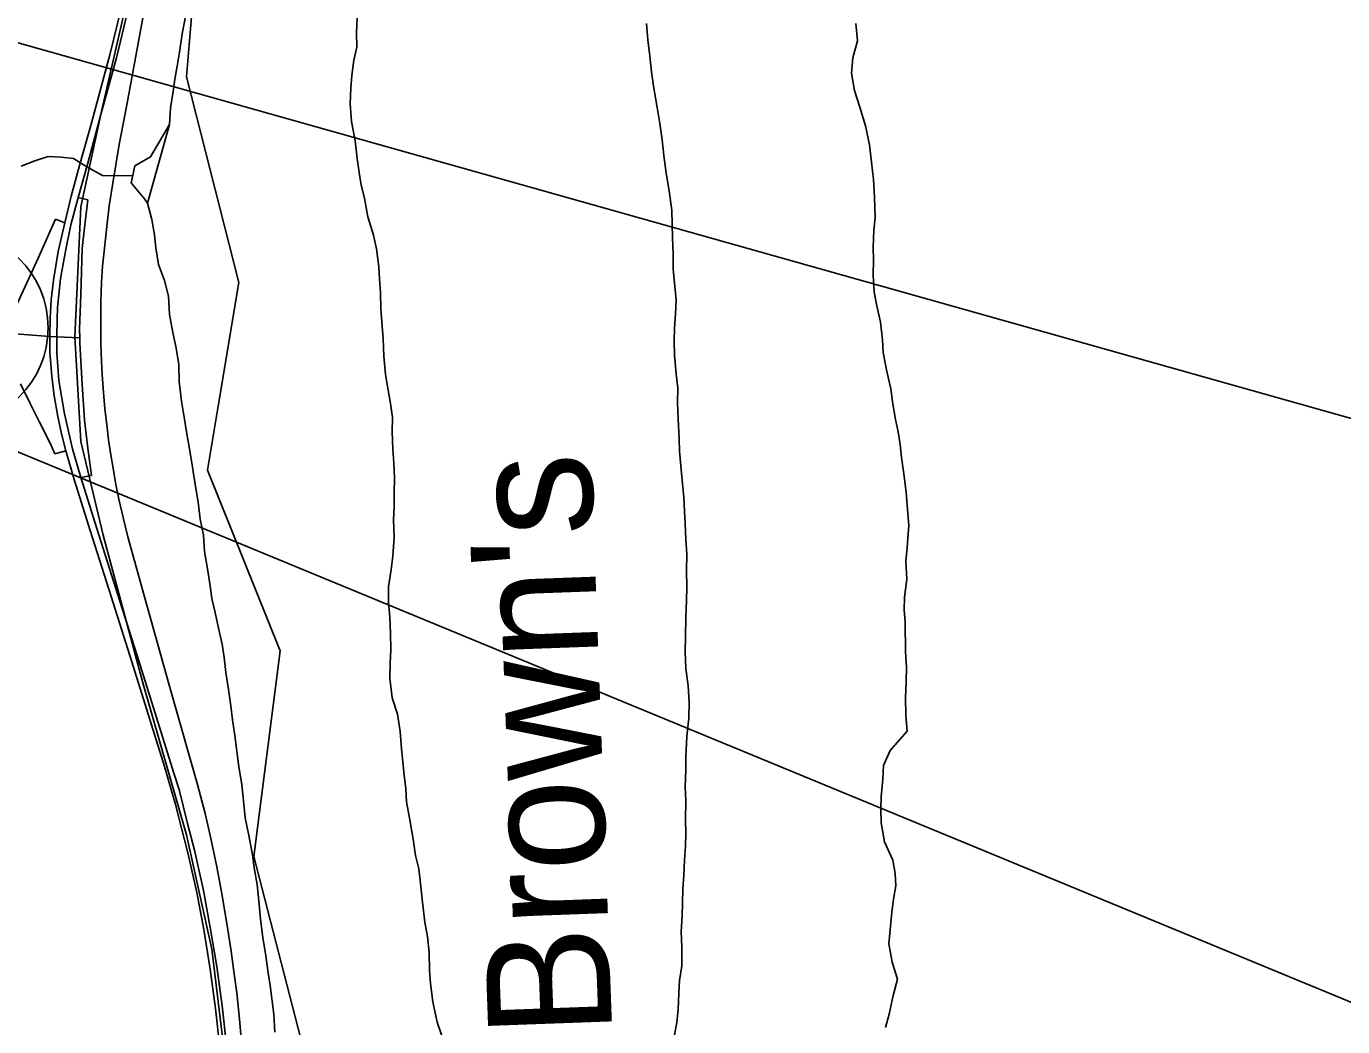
# Model space of a CAD drawing. Extents: x 0 to 34, y 0 to 22.
# Drawn here: x 7.567 to 8.573, y 15.955 to 16.72 of the extents above; entities that cross this region are included whole.
import ezdxf

# ---------------------------------------------------------------- set-up
doc = ezdxf.new("R2010")
doc.units = 0
for name, color, linetype in [('Default', 7, 'Continuous'), ('GM_X_County_Road', 7, 'Continuous'), ('GM_X_Interchange_Ramps', 7, 'Continuous'), ('GM_X_Major_River', 7, 'Continuous'), ('GM_X_Major_River_Text', 7, 'Continuous'), ('GM_X_Minor_River', 7, 'Continuous'), ('GM_X_Rail_Line', 7, 'Continuous'), ('GM_X_State_Route', 7, 'Continuous'), ('GM_X_Unincorporated', 7, 'Continuous'), ('SC_Shading1', 7, 'Continuous'), ('SH_Cut_Line', 7, 'Continuous'), ('SH_Data', 7, 'Continuous')]:
    doc.layers.add(name, color=color, linetype=linetype)

msp = doc.modelspace()

# ---------------------------------------------------------------- linework, layer by layer
at = {"layer": 'Default'}
for p, q in [((7.6893, 16.6815), (7.7159, 17.0105)), ((7.7293, 16.5242), (7.6893, 16.6815)), ((7.7134, 16.4295), (7.7293, 16.5242)), ((7.7053, 16.3805), (7.7134, 16.4295)), ((7.7608, 16.2423), (7.7053, 16.3805)), ((7.7406, 16.0851), (7.7608, 16.2423)), ((7.7787, 15.9377), (7.7406, 16.0851))]:
    msp.add_line(p, q, dxfattribs=at)
at = {"layer": 'GM_X_County_Road'}
for p, q in [((7.5514, 16.4853), (7.568, 16.484)), ((7.568, 16.484), (7.5846, 16.4829)), ((7.5846, 16.4829), (7.5901, 16.4827)), ((7.5901, 16.4827), (7.6076, 16.4818))]:
    msp.add_line(p, q, dxfattribs=at)
at = {"layer": 'GM_X_Interchange_Ramps'}
for p, q in [((7.6137, 16.5873), (7.6064, 16.5891)), ((7.6114, 16.5682), (7.6137, 16.5873)), ((7.5889, 16.5727), (7.5757, 16.5428)), ((7.5961, 16.5699), (7.5889, 16.5727)), ((7.6095, 16.5501), (7.6114, 16.5682)), ((7.5757, 16.5428), (7.56, 16.5083)), ((7.6083, 16.5147), (7.6095, 16.5501)), ((7.6074, 16.4888), (7.6083, 16.5147)), ((7.6076, 16.4818), (7.6074, 16.4888)), ((7.6076, 16.4778), (7.6076, 16.4818)), ((7.6094, 16.4461), (7.6076, 16.4778)), ((7.5622, 16.4466), (7.5694, 16.4321)), ((7.6113, 16.4188), (7.6094, 16.4461)), ((7.5694, 16.4321), (7.5766, 16.4179)), ((7.5766, 16.4179), (7.5849, 16.4013)), ((7.6137, 16.3974), (7.6113, 16.4188)), ((7.5849, 16.4013), (7.5886, 16.393)), ((7.5886, 16.393), (7.5968, 16.3954)), ((7.6165, 16.3766), (7.6137, 16.3974)), ((7.6084, 16.375), (7.6165, 16.3766))]:
    msp.add_line(p, q, dxfattribs=at)
at = {"layer": 'GM_X_Major_River'}
for p, q in [((7.6886, 16.729), (7.6858, 16.7145)), ((7.8197, 16.7265), (7.8192, 16.7155)), ((8.0421, 16.7099), (8.0411, 16.7224)), ((8.2024, 16.7091), (8.201, 16.7224)), ((7.6858, 16.7145), (7.6838, 16.7004)), ((7.8192, 16.7155), (7.8194, 16.7041)), ((7.8194, 16.7041), (7.8173, 16.6942)), ((8.0435, 16.6973), (8.0421, 16.7099)), ((8.1989, 16.6961), (8.2024, 16.7091)), ((7.6838, 16.7004), (7.6821, 16.6897)), ((7.8173, 16.6942), (7.8156, 16.6824)), ((8.0448, 16.6852), (8.0435, 16.6973)), ((8.1979, 16.6843), (8.1989, 16.6961)), ((7.6821, 16.6897), (7.6804, 16.6798)), ((7.8156, 16.6824), (7.815, 16.6729)), ((8.0466, 16.6727), (8.0448, 16.6852)), ((8.2001, 16.6711), (8.1979, 16.6843)), ((7.6804, 16.6798), (7.6791, 16.6703)), ((7.815, 16.6729), (7.8145, 16.6607)), ((8.0491, 16.6579), (8.0466, 16.6727)), ((7.6791, 16.6703), (7.677, 16.6577)), ((8.2041, 16.6582), (8.2001, 16.6711)), ((7.677, 16.6577), (7.6761, 16.6451)), ((7.8145, 16.6607), (7.8155, 16.6474)), ((8.0513, 16.6458), (8.0491, 16.6579)), ((8.2086, 16.6439), (8.2041, 16.6582)), ((7.6761, 16.6451), (7.6594, 16.5848)), ((7.8155, 16.6474), (7.8181, 16.6326)), ((8.053, 16.6333), (8.0513, 16.6458)), ((8.2115, 16.6295), (8.2086, 16.6439)), ((7.8181, 16.6326), (7.8198, 16.619)), ((8.0544, 16.6212), (8.053, 16.6333)), ((8.2132, 16.6162), (8.2115, 16.6295)), ((7.8198, 16.619), (7.8212, 16.6084)), ((8.0561, 16.6079), (8.0544, 16.6212)), ((8.2146, 16.603), (8.2132, 16.6162)), ((7.8212, 16.6084), (7.8229, 16.5985)), ((8.0583, 16.5943), (8.0561, 16.6079)), ((8.2153, 16.5893), (8.2146, 16.603)), ((7.8229, 16.5985), (7.8253, 16.5887)), ((8.0605, 16.5791), (8.0583, 16.5943)), ((7.6594, 16.5848), (7.6627, 16.5723)), ((7.8253, 16.5887), (7.8279, 16.5743)), ((8.2159, 16.5737), (8.2153, 16.5893)), ((7.6627, 16.5723), (7.6648, 16.5606)), ((7.8279, 16.5743), (7.8323, 16.5604)), ((8.0608, 16.5583), (8.0605, 16.5791)), ((8.215, 16.5642), (8.2159, 16.5737)), ((8.2145, 16.5509), (8.215, 16.5642)), ((7.6648, 16.5606), (7.6657, 16.5507)), ((7.8323, 16.5604), (7.8344, 16.5498)), ((8.0615, 16.5461), (8.0608, 16.5583)), ((7.6657, 16.5507), (7.6679, 16.5379)), ((7.8344, 16.5498), (7.8362, 16.5361)), ((8.0613, 16.5343), (8.0615, 16.5461)), ((8.2146, 16.5414), (8.2145, 16.5509)), ((8.2145, 16.5297), (8.2146, 16.5414)), ((7.6679, 16.5379), (7.6723, 16.5258)), ((7.8362, 16.5361), (7.8367, 16.5266)), ((8.0627, 16.5211), (8.0613, 16.5343)), ((7.6723, 16.5258), (7.6755, 16.5137)), ((7.8367, 16.5266), (7.8377, 16.5164)), ((8.0636, 16.5112), (8.0627, 16.5211)), ((8.2151, 16.5167), (8.2145, 16.5297)), ((7.6755, 16.5137), (7.6762, 16.4997)), ((7.8377, 16.5164), (7.8379, 16.5039)), ((8.0631, 16.4998), (8.0636, 16.5112)), ((8.2172, 16.5062), (8.2151, 16.5167)), ((7.8379, 16.5039), (7.8385, 16.494)), ((8.2201, 16.4937), (8.2172, 16.5062)), ((7.6762, 16.4997), (7.6787, 16.486)), ((7.8385, 16.494), (7.8395, 16.4811)), ((8.0625, 16.4895), (8.0631, 16.4998)), ((8.2215, 16.4804), (8.2201, 16.4937)), ((7.6787, 16.486), (7.6812, 16.4739)), ((7.8395, 16.4811), (7.8401, 16.4678)), ((8.0623, 16.4793), (8.0625, 16.4895)), ((7.6812, 16.4739), (7.6833, 16.4614)), ((8.0625, 16.4686), (8.0623, 16.4793)), ((8.222, 16.4705), (8.2215, 16.4804)), ((8.2246, 16.4573), (8.222, 16.4705)), ((7.6833, 16.4614), (7.6836, 16.4485)), ((7.8401, 16.4678), (7.8415, 16.4538)), ((8.0636, 16.4542), (8.0625, 16.4686)), ((7.8415, 16.4538), (7.8432, 16.4432)), ((8.0649, 16.4432), (8.0636, 16.4542)), ((8.2279, 16.4429), (8.2246, 16.4573)), ((7.6836, 16.4485), (7.6854, 16.4334)), ((7.8432, 16.4432), (7.8453, 16.4315)), ((8.0647, 16.4322), (8.0649, 16.4432)), ((8.2292, 16.4331), (8.2279, 16.4429)), ((7.6854, 16.4334), (7.6875, 16.4212)), ((7.8453, 16.4315), (7.8467, 16.4209)), ((8.0653, 16.4197), (8.0647, 16.4322)), ((8.2313, 16.4206), (8.2292, 16.4331)), ((7.6875, 16.4212), (7.6892, 16.4099)), ((7.8467, 16.4209), (7.8465, 16.4098)), ((8.2334, 16.41), (8.2313, 16.4206)), ((8.066, 16.4049), (8.0653, 16.4197)), ((7.6892, 16.4099), (7.6914, 16.397)), ((7.8465, 16.4098), (7.8471, 16.3966)), ((8.0662, 16.395), (8.066, 16.4049)), ((8.2351, 16.4002), (8.2334, 16.41)), ((8.236, 16.3903), (8.2351, 16.4002)), ((7.6914, 16.397), (7.6939, 16.383)), ((7.8471, 16.3966), (7.8477, 16.3859)), ((8.0676, 16.381), (8.0662, 16.395)), ((8.2378, 16.3778), (8.236, 16.3903)), ((7.6939, 16.383), (7.6961, 16.3682)), ((7.8477, 16.3859), (7.8483, 16.3746)), ((8.0686, 16.37), (8.0676, 16.381)), ((7.8483, 16.3746), (7.8481, 16.3632)), ((8.0695, 16.3598), (8.0686, 16.37)), ((8.2396, 16.3638), (8.2378, 16.3778)), ((7.6961, 16.3682), (7.6982, 16.3561)), ((7.8481, 16.3632), (7.848, 16.3525)), ((8.2406, 16.3505), (8.2396, 16.3638)), ((7.6982, 16.3561), (7.6996, 16.3432)), ((7.848, 16.3525), (7.8474, 16.3426)), ((8.0701, 16.3492), (8.0695, 16.3598)), ((8.2416, 16.3384), (8.2406, 16.3505)), ((7.6996, 16.3432), (7.7021, 16.3308)), ((7.8474, 16.3426), (7.848, 16.3294)), ((8.0706, 16.3397), (8.0701, 16.3492)), ((8.0712, 16.3279), (8.0706, 16.3397)), ((7.7021, 16.3308), (7.7031, 16.3183)), ((8.2404, 16.3213), (8.2416, 16.3384)), ((7.848, 16.3294), (7.8471, 16.3149)), ((8.0718, 16.3162), (8.0712, 16.3279)), ((8.2394, 16.311), (8.2404, 16.3213)), ((7.7031, 16.3183), (7.7052, 16.305)), ((7.8471, 16.3149), (7.8458, 16.3046)), ((8.0717, 16.3036), (8.0718, 16.3162)), ((8.2401, 16.2973), (8.2394, 16.311)), ((7.7052, 16.305), (7.7074, 16.2921)), ((7.8458, 16.3046), (7.8438, 16.2913)), ((8.0719, 16.2911), (8.0717, 16.3036)), ((7.7074, 16.2921), (7.7087, 16.2823)), ((7.8438, 16.2913), (7.8436, 16.2799)), ((8.0717, 16.2808), (8.0719, 16.2911)), ((8.2384, 16.2833), (8.2401, 16.2973)), ((7.7087, 16.2823), (7.7112, 16.2717)), ((7.8436, 16.2799), (7.8446, 16.2682)), ((8.0712, 16.2679), (8.0717, 16.2808)), ((8.2382, 16.2738), (8.2384, 16.2833)), ((7.7112, 16.2717), (7.7137, 16.2596)), ((8.2388, 16.2643), (8.2382, 16.2738)), ((7.7137, 16.2596), (7.7165, 16.2475)), ((7.8446, 16.2682), (7.8452, 16.2557)), ((8.0708, 16.2531), (8.0712, 16.2679)), ((8.2392, 16.2415), (8.2388, 16.2643)), ((7.8452, 16.2557), (7.8455, 16.2435)), ((8.0706, 16.2417), (8.0708, 16.2531)), ((7.7165, 16.2475), (7.7179, 16.2373)), ((7.8455, 16.2435), (7.8449, 16.2329)), ((8.0712, 16.2288), (8.0706, 16.2417)), ((8.2398, 16.2298), (8.2392, 16.2415)), ((7.7179, 16.2373), (7.7192, 16.2259)), ((7.8449, 16.2329), (7.8447, 16.2215)), ((8.2397, 16.2187), (8.2398, 16.2298)), ((7.7192, 16.2259), (7.7214, 16.2127)), ((7.8447, 16.2215), (7.8466, 16.2063)), ((8.073, 16.2156), (8.0712, 16.2288)), ((7.7214, 16.2127), (7.7231, 16.2002)), ((8.0736, 16.2031), (8.073, 16.2156)), ((8.2391, 16.2066), (8.2397, 16.2187)), ((7.7231, 16.2002), (7.7245, 16.1896)), ((7.8466, 16.2063), (7.8506, 16.1939)), ((8.0735, 16.1909), (8.0736, 16.2031)), ((8.2394, 16.1929), (8.2391, 16.2066)), ((7.7245, 16.1896), (7.7262, 16.1775)), ((7.8506, 16.1939), (7.8527, 16.1806)), ((8.0718, 16.1768), (8.0735, 16.1909)), ((8.2404, 16.1808), (8.2394, 16.1929)), ((7.8527, 16.1806), (7.8537, 16.1674)), ((8.2274, 16.1661), (8.2404, 16.1808)), ((7.7262, 16.1775), (7.7293, 16.1536)), ((8.071, 16.1612), (8.0718, 16.1768)), ((7.8537, 16.1674), (7.8547, 16.1571)), ((8.0712, 16.151), (8.071, 16.1612)), ((8.2223, 16.1546), (8.2274, 16.1661)), ((7.7293, 16.1536), (7.7315, 16.14)), ((7.8547, 16.1571), (7.8556, 16.1473)), ((8.0707, 16.1381), (8.0712, 16.151)), ((8.2217, 16.1444), (8.2223, 16.1546)), ((7.7315, 16.14), (7.7328, 16.1275)), ((7.8556, 16.1473), (7.857, 16.1367)), ((8.2205, 16.1307), (8.2217, 16.1444)), ((7.857, 16.1367), (7.8575, 16.1268)), ((8.0712, 16.1282), (8.0707, 16.1381)), ((8.2203, 16.1212), (8.2205, 16.1307)), ((7.7328, 16.1275), (7.7342, 16.1146)), ((7.8575, 16.1268), (7.8601, 16.1132)), ((8.0708, 16.1126), (8.0712, 16.1282)), ((8.2205, 16.1109), (8.2203, 16.1212)), ((7.7342, 16.1146), (7.7368, 16.101)), ((7.8601, 16.1132), (7.8626, 16.0984)), ((8.071, 16.1028), (8.0708, 16.1126)), ((8.223, 16.0962), (8.2205, 16.1109)), ((7.7368, 16.101), (7.7397, 16.0862)), ((7.8626, 16.0984), (7.8644, 16.0859)), ((8.0708, 16.0929), (8.071, 16.1028)), ((8.0702, 16.0823), (8.0708, 16.0929)), ((8.2294, 16.0823), (8.223, 16.0962)), ((7.7397, 16.0862), (7.741, 16.0764)), ((7.8644, 16.0859), (7.8668, 16.0757)), ((8.0697, 16.0705), (8.0702, 16.0823)), ((8.2311, 16.072), (8.2294, 16.0823)), ((7.741, 16.0764), (7.7432, 16.0635)), ((7.8668, 16.0757), (7.8682, 16.0644)), ((8.0687, 16.0602), (8.0697, 16.0705)), ((8.2316, 16.0626), (8.2311, 16.072)), ((7.7432, 16.0635), (7.7445, 16.051)), ((7.8682, 16.0644), (7.8696, 16.05)), ((8.0686, 16.0496), (8.0687, 16.0602)), ((8.2299, 16.0523), (8.2316, 16.0626)), ((7.7445, 16.051), (7.7459, 16.037)), ((7.8696, 16.05), (7.8714, 16.0348)), ((8.0684, 16.0397), (8.0686, 16.0496)), ((8.2286, 16.0424), (8.2299, 16.0523)), ((8.0675, 16.0276), (8.0684, 16.0397)), ((8.2277, 16.0317), (8.2286, 16.0424)), ((7.7459, 16.037), (7.7477, 16.023)), ((7.8714, 16.0348), (7.8735, 16.0239)), ((8.2264, 16.0181), (8.2277, 16.0317)), ((7.7477, 16.023), (7.7499, 16.009)), ((7.8735, 16.0239), (7.8749, 16.0117)), ((8.0681, 16.0158), (8.0675, 16.0276)), ((8.229, 16.0041), (8.2264, 16.0181)), ((7.7499, 16.009), (7.7516, 15.9961)), ((7.8749, 16.0117), (7.8751, 15.9977)), ((8.068, 16.0014), (8.0681, 16.0158)), ((7.8751, 15.9977), (7.8757, 15.9878)), ((8.0663, 15.9903), (8.068, 16.0014)), ((8.233, 15.9912), (8.229, 16.0041)), ((7.7516, 15.9961), (7.7533, 15.9863)), ((7.8757, 15.9878), (7.8775, 15.9738)), ((8.0657, 15.9805), (8.0663, 15.9903)), ((8.2298, 15.9787), (8.233, 15.9912)), ((7.7533, 15.9863), (7.756, 15.9643)), ((8.0652, 15.9679), (8.0657, 15.9805)), ((8.2267, 15.9645), (8.2298, 15.9787)), ((7.8775, 15.9738), (7.8808, 15.9583)), ((8.0642, 15.958), (8.0652, 15.9679)), ((7.756, 15.9643), (7.7567, 15.9507)), ((7.8808, 15.9583), (7.8844, 15.9478)), ((8.0625, 15.9485), (8.0642, 15.958)), ((8.2239, 15.9542), (8.2267, 15.9645))]:
    msp.add_line(p, q, dxfattribs=at)
at = {"layer": 'GM_X_Minor_River'}
for p, q in [((7.6594, 16.5848), (7.6761, 16.6451)), ((7.6618, 16.6202), (7.6761, 16.6451)), ((7.5628, 16.6132), (7.5733, 16.6173)), ((7.5733, 16.6173), (7.5835, 16.6206)), ((7.5835, 16.6206), (7.5933, 16.6201)), ((7.5933, 16.6201), (7.6029, 16.6189)), ((7.6029, 16.6189), (7.6129, 16.6127)), ((7.6129, 16.6127), (7.6249, 16.6061)), ((7.647, 16.6005), (7.6498, 16.6135)), ((7.6498, 16.6135), (7.6618, 16.6202)), ((7.6249, 16.6061), (7.6481, 16.6058)), ((7.6571, 16.5882), (7.647, 16.6005)), ((7.6594, 16.5848), (7.6571, 16.5882))]:
    msp.add_line(p, q, dxfattribs=at)
at = {"layer": 'GM_X_Rail_Line'}
for p, q in [((7.6465, 16.7523), (7.6245, 16.6562)), ((7.6543, 16.7183), (7.6584, 16.7403)), ((7.6438, 16.6613), (7.6543, 16.7183)), ((7.6245, 16.6562), (7.6083, 16.5821)), ((7.6378, 16.6296), (7.6438, 16.6613)), ((7.6328, 16.6002), (7.6378, 16.6296)), ((7.6301, 16.5827), (7.6328, 16.6002)), ((7.6083, 16.5821), (7.6037, 16.4827)), ((7.6279, 16.5646), (7.6301, 16.5827)), ((7.6264, 16.5504), (7.6279, 16.5646)), ((7.625, 16.5366), (7.6264, 16.5504)), ((7.6243, 16.5243), (7.625, 16.5366)), ((7.6237, 16.509), (7.6243, 16.5243)), ((7.6236, 16.492), (7.6237, 16.509)), ((7.6237, 16.4774), (7.6236, 16.492)), ((7.6037, 16.4827), (7.6085, 16.4025)), ((7.6243, 16.464), (7.6237, 16.4774)), ((7.6247, 16.4537), (7.6243, 16.464)), ((7.6257, 16.4399), (7.6247, 16.4537)), ((7.6268, 16.4276), (7.6257, 16.4399)), ((7.6282, 16.4155), (7.6268, 16.4276)), ((7.6295, 16.4038), (7.6282, 16.4155)), ((7.6085, 16.4025), (7.6255, 16.3308)), ((7.6313, 16.3924), (7.6295, 16.4038)), ((7.6331, 16.3821), (7.6313, 16.3924)), ((7.635, 16.3709), (7.6331, 16.3821)), ((7.6375, 16.3584), (7.635, 16.3709)), ((7.6407, 16.3443), (7.6375, 16.3584)), ((7.6444, 16.3295), (7.6407, 16.3443)), ((7.6255, 16.3308), (7.6559, 16.2179)), ((7.6572, 16.2836), (7.6444, 16.3295)), ((7.6757, 16.2172), (7.6572, 16.2836)), ((7.6559, 16.2179), (7.6892, 16.1016)), ((7.6919, 16.1598), (7.6757, 16.2172)), ((7.6976, 16.14), (7.6919, 16.1598)), ((7.7034, 16.118), (7.6976, 16.14)), ((7.7075, 16.1), (7.7034, 16.118)), ((7.6892, 16.1016), (7.7086, 16.0141)), ((7.7124, 16.0772), (7.7075, 16.1)), ((7.716, 16.0579), (7.7124, 16.0772)), ((7.7201, 16.0339), (7.716, 16.0579)), ((7.7233, 16.0126), (7.7201, 16.0339)), ((7.7086, 16.0141), (7.7186, 15.9308)), ((7.7255, 15.997), (7.7233, 16.0126)), ((7.7276, 15.9808), (7.7255, 15.997)), ((7.7297, 15.9607), (7.7276, 15.9808)), ((7.7314, 15.9427), (7.7297, 15.9607))]:
    msp.add_line(p, q, dxfattribs=at)
at = {"layer": 'GM_X_State_Route'}
for p, q in [((7.6307, 16.6983), (7.6396, 16.7347)), ((7.6356, 16.6961), (7.6447, 16.7332)), ((7.6227, 16.6689), (7.6307, 16.6983)), ((7.6238, 16.6526), (7.6356, 16.6961)), ((7.6167, 16.6471), (7.6227, 16.6689)), ((7.6137, 16.6155), (7.6238, 16.6526)), ((7.6074, 16.6137), (7.6167, 16.6471)), ((7.6011, 16.5901), (7.6074, 16.6137)), ((7.6064, 16.5891), (7.6137, 16.6155)), ((7.5961, 16.5699), (7.6011, 16.5901)), ((7.6008, 16.5682), (7.6064, 16.5891)), ((7.5911, 16.5479), (7.5961, 16.5699)), ((7.5968, 16.5494), (7.6008, 16.5682)), ((7.5874, 16.526), (7.5911, 16.5479)), ((7.5929, 16.5273), (7.5968, 16.5494)), ((7.5858, 16.5109), (7.5874, 16.526)), ((7.5906, 16.505), (7.5929, 16.5273)), ((7.585, 16.497), (7.5858, 16.5109)), ((7.5903, 16.496), (7.5906, 16.505)), ((7.5846, 16.4829), (7.585, 16.497)), ((7.5901, 16.4827), (7.5903, 16.496)), ((7.5846, 16.4706), (7.5846, 16.4829)), ((7.5901, 16.4703), (7.5901, 16.4827)), ((7.5861, 16.4524), (7.5846, 16.4706)), ((7.5916, 16.4493), (7.5901, 16.4703)), ((7.588, 16.4374), (7.5861, 16.4524)), ((7.5958, 16.4236), (7.5916, 16.4493)), ((7.5907, 16.4217), (7.588, 16.4374)), ((7.5937, 16.4084), (7.5907, 16.4217)), ((7.6019, 16.3969), (7.5958, 16.4236)), ((7.5968, 16.3954), (7.5937, 16.4084)), ((7.6033, 16.3735), (7.5968, 16.3954)), ((7.6084, 16.375), (7.6019, 16.3969)), ((7.6155, 16.3345), (7.6033, 16.3735)), ((7.6206, 16.336), (7.6084, 16.375)), ((7.6315, 16.2839), (7.6155, 16.3345)), ((7.6366, 16.2853), (7.6206, 16.336)), ((7.6473, 16.2339), (7.6315, 16.2839)), ((7.6524, 16.2354), (7.6366, 16.2853)), ((7.6612, 16.1898), (7.6473, 16.2339)), ((7.6663, 16.1913), (7.6524, 16.2354)), ((7.6723, 16.1538), (7.6612, 16.1898)), ((7.6795, 16.1487), (7.6663, 16.1913)), ((7.6807, 16.1249), (7.6723, 16.1538)), ((7.6835, 16.1363), (7.6795, 16.1487)), ((7.6901, 16.1104), (7.6835, 16.1363)), ((7.6854, 16.1068), (7.6807, 16.1249)), ((7.6954, 16.0899), (7.6901, 16.1104)), ((7.6903, 16.0879), (7.6854, 16.1068)), ((7.7022, 16.0591), (7.6954, 16.0899)), ((7.6971, 16.0576), (7.6903, 16.0879)), ((7.7074, 16.0306), (7.7022, 16.0591)), ((7.7024, 16.0291), (7.6971, 16.0576)), ((7.7072, 15.9989), (7.7024, 16.0291)), ((7.7124, 16.0008), (7.7074, 16.0306)), ((7.7114, 15.9688), (7.7072, 15.9989)), ((7.7165, 15.9707), (7.7124, 16.0008)), ((7.7146, 15.9386), (7.7114, 15.9688)), ((7.7197, 15.9407), (7.7165, 15.9707))]:
    msp.add_line(p, q, dxfattribs=at)
at = {"layer": 'GM_X_Unincorporated'}
msp.add_circle((7.509, 16.4895), 0.0744, dxfattribs=at)
at = {"layer": 'SC_Shading1'}
msp.add_lwpolyline([(10.3861, 15.9111), (10.3861, 15.2276), (5.1721, 17.3806)], close=True, dxfattribs=at)
at = {"layer": 'SH_Cut_Line'}
for p, q in [((7.6893, 16.6815), (7.7159, 17.0105)), ((7.7293, 16.5242), (7.6893, 16.6815)), ((7.7134, 16.4295), (7.7293, 16.5242)), ((7.7053, 16.3805), (7.7134, 16.4295)), ((7.7608, 16.2423), (7.7053, 16.3805)), ((7.7406, 16.0851), (7.7608, 16.2423)), ((7.7787, 15.9377), (7.7406, 16.0851))]:
    msp.add_line(p, q, dxfattribs=at)
at = {"layer": 'SH_Data'}
msp.add_lwpolyline([(10.3861, 15.9111), (5.1721, 17.3806), (10.3861, 15.2276)], dxfattribs=at)

# ---------------------------------------------------------------- texts
at = {"layer": 'GM_X_Major_River_Text'}
msp.add_text("Brown's", height=0.09474, rotation=92.0968, dxfattribs=at).set_placement((8.0149, 15.9485))

doc.saveas('drawing.dxf')
